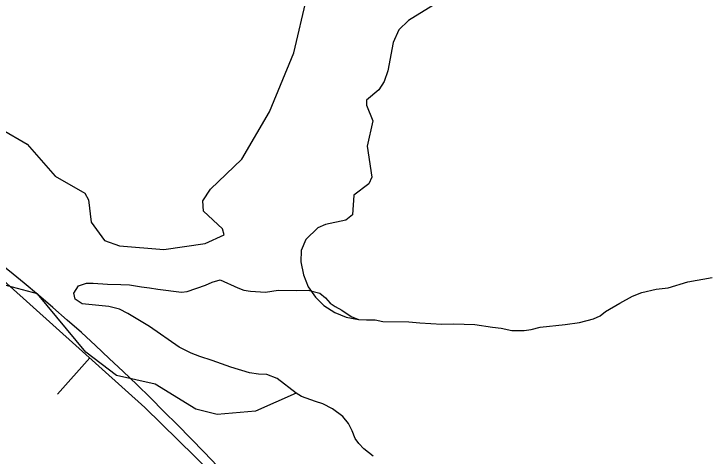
# Model space of a CAD drawing. Extents: x 3161665 to 3199565, y 885729 to 911164.
# Drawn here: x 3171767 to 3172125, y 906723.6 to 906951.1 of the extents above; entities that cross this region are included whole.
import ezdxf

# ---------------------------------------------------------------- set-up
doc = ezdxf.new("R2010")
doc.units = 0
for name, color, linetype in [('V-BORW-LINE', 7, 'Continuous'), ('V-SITE-VEGE', 7, 'Continuous'), ('V-TOPO-SHOR', 7, 'Continuous')]:
    doc.layers.add(name, color=color, linetype=linetype)

msp = doc.modelspace()

# ---------------------------------------------------------------- linework, layer by layer
at = {"layer": 'V-BORW-LINE'}
msp.add_line((3171806.06, 906774.06), (3171789.38, 906755.44), dxfattribs=at)
msp.add_lwpolyline([(3171946, 906639.3), (3171834.46, 906748.62), (3171717.62, 906853.29), (3171695.79, 906869.27), (3171660.36, 906888.78), (3171623.14, 906905.83), (3171478.27, 906968), (3171404.24, 906991.98), (3171327.9, 907006.88)], dxfattribs=at)
msp.add_spline([(3171327.9, 907006.88), (3171623.14, 906905.83), (3171717.62, 906853.29), (3171946, 906639.3), (3172410.75, 906162.46), (3172528.06, 906025.09), (3172553.45, 905979.41), (3172549.45, 905941.44), (3172540.22, 905931.04), (3172491.08, 905897.57), (3172432.77, 905918.55), (3172297.77, 906067.77), (3171751.6, 906617.91), (3171664.91, 906703.1), (3171534.3, 906809.91), (3171389.06, 906871.16), (3171294.49, 906899.37), (3171199.13, 906949.48), (3171152.72, 907010.85), (3171149.77, 907052.08), (3171164.02, 907081.31), (3171205.18, 907088.02), (3171297.41, 907016.42), (3171327.9, 907006.88)], degree=3, dxfattribs=at)
at = {"layer": 'V-SITE-VEGE'}
for p, q in [((3171911.2, 906931.13), (3171918.42, 906962.25)), ((3171984.98, 906956.85), (3171970.24, 906947.63)), ((3171970.24, 906947.63), (3171965.16, 906942.89)), ((3171965.16, 906942.89), (3171962.22, 906936.44)), ((3171962.22, 906936.44), (3171959.53, 906921.87)), ((3171898.68, 906900.74), (3171911.2, 906931.13)), ((3171959.53, 906921.87), (3171957.74, 906916.3)), ((3171957.74, 906916.3), (3171954.97, 906912.1)), ((3171954.97, 906912.1), (3171948.56, 906906.66)), ((3171948.56, 906906.66), (3171948.58, 906904.05)), ((3171948.58, 906904.05), (3171951.77, 906896.06)), ((3171884.38, 906876.43), (3171898.68, 906900.74)), ((3171951.77, 906896.06), (3171948.91, 906883.08)), ((3171760.3, 906891.99), (3171773.83, 906884.06)), ((3171773.83, 906884.06), (3171788.27, 906867.58)), ((3171948.91, 906883.08), (3171951.38, 906867.15)), ((3171868.22, 906860.83), (3171884.38, 906876.43)), ((3171788.27, 906867.58), (3171803.51, 906858.82)), ((3171951.38, 906867.15), (3171949.78, 906863.59)), ((3171949.78, 906863.59), (3171942.03, 906857.83)), ((3171803.51, 906858.82), (3171805.36, 906855.41)), ((3171864.24, 906854.93), (3171868.22, 906860.83)), ((3171805.36, 906855.41), (3171806.71, 906844.02)), ((3171864.65, 906849.67), (3171864.24, 906854.93)), ((3171942.03, 906857.83), (3171941.36, 906847.65)), ((3171874.5, 906840.51), (3171864.65, 906849.67)), ((3171941.36, 906847.65), (3171937.89, 906845.05)), ((3171806.71, 906844.02), (3171813.62, 906834.55)), ((3171937.89, 906845.05), (3171927.37, 906842.71)), ((3171875.28, 906837.39), (3171874.5, 906840.51)), ((3171923.48, 906841.02), (3171917.37, 906834.96)), ((3171927.37, 906842.71), (3171923.48, 906841.02)), ((3171865.57, 906832.9), (3171875.28, 906837.39)), ((3171813.62, 906834.55), (3171821.44, 906831.71)), ((3171917.37, 906834.96), (3171914.94, 906829.3)), ((3171821.44, 906831.71), (3171844.17, 906829.83)), ((3171844.17, 906829.83), (3171865.57, 906832.9)), ((3171914.94, 906829.3), (3171914.78, 906823.48)), ((3171914.78, 906823.48), (3171916.15, 906816.79)), ((3171916.15, 906816.79), (3171918.61, 906810.72)), ((3172113.97, 906813.28), (3172126.55, 906815.41)), ((3171779.08, 906807.02), (3171749.45, 906814.91)), ((3172103.97, 906810.14), (3172113.97, 906813.28)), ((3171918.61, 906810.72), (3171922.25, 906805.28)), ((3172090.39, 906807.82), (3172097.78, 906809.38)), ((3172097.78, 906809.38), (3172103.97, 906810.14)), ((3171804.05, 906777.09), (3171779.08, 906807.02)), ((3171922.25, 906805.28), (3171926.65, 906801.03)), ((3172078.98, 906802.3), (3172085.59, 906805.85)), ((3172085.59, 906805.85), (3172090.39, 906807.82)), ((3171926.65, 906801.03), (3171932.19, 906797.49)), ((3172071.57, 906797.95), (3172078.98, 906802.3)), ((3171932.19, 906797.49), (3171938.05, 906795.14)), ((3172068.96, 906795.77), (3172071.57, 906797.95)), ((3171938.05, 906795.14), (3171944.42, 906793.87)), ((3171944.42, 906793.87), (3171948.61, 906793.64)), ((3172058.17, 906792.23), (3172065.37, 906794.19)), ((3172065.37, 906794.19), (3172068.96, 906795.77)), ((3171948.61, 906793.64), (3171953, 906793.62)), ((3171953, 906793.62), (3171956.99, 906792.8)), ((3171956.99, 906792.8), (3171970.36, 906792.73)), ((3171970.36, 906792.73), (3171975.95, 906792.09)), ((3171975.95, 906792.09), (3171987.32, 906791.43)), ((3171987.32, 906791.43), (3171993.3, 906791.6)), ((3171993.3, 906791.6), (3172004.28, 906791.34)), ((3172004.28, 906791.34), (3172013.45, 906789.89)), ((3172038, 906789.95), (3172050.78, 906791.28)), ((3172050.78, 906791.28), (3172058.17, 906792.23)), ((3172013.45, 906789.89), (3172017.84, 906789.47)), ((3172017.84, 906789.47), (3172023.42, 906788.24)), ((3172023.42, 906788.24), (3172029.81, 906788.2)), ((3172029.81, 906788.2), (3172033.4, 906788.78)), ((3172033.4, 906788.78), (3172038, 906789.95)), ((3171819.81, 906764.96), (3171804.05, 906777.09)), ((3171839.72, 906760.53), (3171819.81, 906764.96)), ((3171860.77, 906747.68), (3171839.72, 906760.53)), ((3171912.28, 906755.93), (3171891.42, 906746.75)), ((3171915.06, 906754.32), (3171912.28, 906755.93)), ((3171922.23, 906751.68), (3171915.06, 906754.32)), ((3171926.02, 906750.46), (3171922.23, 906751.68)), ((3171871.61, 906744.94), (3171860.77, 906747.68)), ((3171930.99, 906747.84), (3171926.02, 906750.46)), ((3171936.36, 906744.02), (3171930.99, 906747.84)), ((3171891.42, 906746.75), (3171871.61, 906744.94)), ((3171939.33, 906740.41), (3171936.36, 906744.02)), ((3171941.11, 906736.61), (3171939.33, 906740.41)), ((3171942.68, 906732.61), (3171941.11, 906736.61)), ((3171944.67, 906730), (3171942.68, 906732.61)), ((3171947.25, 906727.39), (3171944.67, 906730)), ((3171952.01, 906723.58), (3171947.25, 906727.39))]:
    msp.add_line(p, q, dxfattribs=at)
at = {"layer": 'V-TOPO-SHOR'}
for points in [[(3171888.82, 906808.35), (3171896.6, 906807.9), (3171903, 906808.87), (3171912.78, 906808.81), (3171918.56, 906808.98), (3171924.54, 906807.35), (3171927.52, 906804.94), (3171929.9, 906802.33), (3171932.49, 906800.52), (3171935.87, 906798.71), (3171940.64, 906795.48), (3171944.42, 906793.87), (3171948.61, 906793.64), (3171953, 906793.62), (3171956.99, 906792.8), (3171970.36, 906792.73), (3171975.95, 906792.09), (3171987.32, 906791.43), (3171993.3, 906791.6), (3172004.28, 906791.34), (3172013.45, 906789.89), (3172017.84, 906789.47), (3172023.42, 906788.24), (3172029.81, 906788.2), (3172033.4, 906788.78), (3172038, 906789.95), (3172050.78, 906791.28), (3172058.17, 906792.24), (3172065.37, 906794.19), (3172068.96, 906795.77), (3172071.57, 906797.95), (3172078.98, 906802.3), (3172085.59, 906805.85), (3172090.39, 906807.82), (3172097.78, 906809.38), (3172103.97, 906810.14), (3172113.97, 906813.28), (3172126.55, 906815.4)], [(3171952.01, 906723.58), (3171947.25, 906727.39), (3171944.67, 906730), (3171942.69, 906732.61), (3171941.11, 906736.61), (3171939.33, 906740.41), (3171936.36, 906744.02), (3171931, 906747.84), (3171926.02, 906750.46), (3171922.23, 906751.68), (3171915.06, 906754.32), (3171912.28, 906755.93), (3171902.55, 906763.57), (3171897.17, 906765.59), (3171892.98, 906765.81), (3171888.39, 906766.44), (3171878.63, 906769.29), (3171869.07, 906772.73), (3171862.69, 906774.76), (3171858.31, 906776.59), (3171852.14, 906779.61), (3171836.84, 906790.28), (3171825.7, 906796.92), (3171821.32, 906799.14), (3171815.94, 906800.57), (3171802.17, 906801.84), (3171798.59, 906804.26), (3171797.81, 906807.46), (3171800.23, 906811.24), (3171804.43, 906812.61), (3171807.82, 906812.59), (3171815.2, 906811.95), (3171821.99, 906811.91), (3171826.58, 906811.69), (3171832.76, 906810.65), (3171836.75, 906810.23), (3171841.13, 906809.41), (3171853.3, 906807.95), (3171856.29, 906808.33), (3171865.69, 906811.47), (3171869.09, 906813.05), (3171873.29, 906814.22), (3171882.25, 906810.18), (3171885.43, 906808.96), (3171888.82, 906808.35)]]:
    msp.add_lwpolyline(points, dxfattribs=at)

doc.saveas('drawing.dxf')
